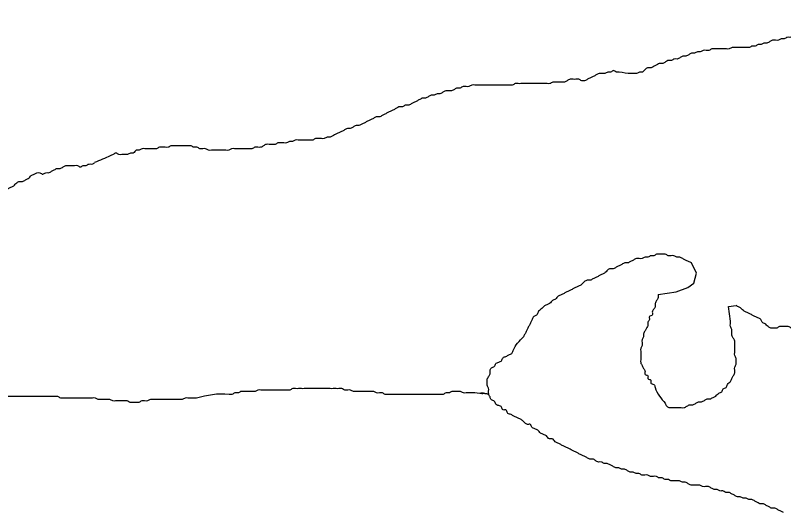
# Model space of a CAD drawing. Extents: x 813775 to 1157140, y 1757555 to 1979907.
# Drawn here: x 1007367 to 1008848, y 1863624 to 1864583 of the extents above; entities that cross this region are included whole.
import ezdxf

# ---------------------------------------------------------------- set-up
doc = ezdxf.new("R2010")
doc.units = 0
doc.layers.add('Level 35', color=7, linetype='Continuous')
doc.layers.add('Level 9', color=7, linetype='Continuous')

msp = doc.modelspace()

# ---------------------------------------------------------------- linework, layer by layer
at = {"layer": 'Level 35'}
for points in [[(1008606.5, 1864044.7), (1008641.5, 1864049.5), (1008663.8, 1864057.9), (1008675, 1864066.3), (1008680.6, 1864085.8), (1008670.5, 1864105.4)], [(1008745.9, 1863993.1), (1008741.9, 1864021.6), (1008756.7, 1864023.2)]]:
    msp.add_lwpolyline(points, dxfattribs=at)
for points in [[(1008673.6, 1864099.5), (1008673.3, 1864099.8), (1008670.5, 1864105.4), (1008664.9, 1864108.2), (1008659.3, 1864110.9), (1008653.8, 1864113.7), (1008648.2, 1864116.5), (1008642.6, 1864116.5), (1008637, 1864119.3), (1008631.4, 1864119.3), (1008625.9, 1864119.3), (1008620.3, 1864122.1), (1008614.7, 1864122.1), (1008609.1, 1864122.1), (1008603.5, 1864122.1), (1008598, 1864119.3), (1008592.4, 1864119.3), (1008586.8, 1864116.5), (1008581.2, 1864116.5), (1008575.6, 1864113.7), (1008570.1, 1864113.7), (1008564.5, 1864113.7), (1008558.9, 1864110.9), (1008553.3, 1864108.2), (1008547.8, 1864105.4), (1008542.2, 1864105.4), (1008536.6, 1864102.6), (1008531, 1864099.8), (1008525.4, 1864097), (1008519.9, 1864094.2), (1008514.3, 1864094.2), (1008508.7, 1864091.4), (1008503.1, 1864085.8), (1008497.5, 1864083), (1008492, 1864080.2), (1008486.4, 1864077.4), (1008480.8, 1864074.7), (1008475.2, 1864071.9), (1008469.6, 1864071.9), (1008464.1, 1864069.1), (1008458.5, 1864063.5), (1008452.9, 1864060.7), (1008447.3, 1864057.9), (1008441.7, 1864055.1), (1008436.2, 1864052.3), (1008430.6, 1864049.5), (1008425, 1864046.7), (1008419.4, 1864044), (1008413.8, 1864041.2), (1008408.3, 1864035.6), (1008402.7, 1864032.8), (1008397.1, 1864027.2), (1008391.5, 1864024.4)], [(1008606.5, 1864044.7), (1008606.3, 1864044), (1008606.3, 1864038.4), (1008603.5, 1864032.8), (1008600.8, 1864027.2), (1008600.8, 1864021.6), (1008598, 1864016), (1008595.2, 1864010.5), (1008595.2, 1864004.9), (1008589.6, 1864002.1), (1008589.6, 1863996.5), (1008586.8, 1863990.9), (1008586.8, 1863985.3), (1008584, 1863979.8)], [(1008391.5, 1864024.4), (1008386, 1864021.6), (1008380.4, 1864016), (1008374.8, 1864010.5), (1008372, 1864004.9), (1008366.4, 1864002.1), (1008363.6, 1863996.5), (1008360.8, 1863990.9), (1008358.1, 1863985.3), (1008355.3, 1863979.8), (1008352.5, 1863974.2), (1008349.7, 1863968.6), (1008346.9, 1863963)], [(1008863, 1863979.8), (1008857.4, 1863982.6), (1008851.8, 1863982.6), (1008846.3, 1863982.6), (1008840.7, 1863982.6), (1008835.1, 1863979.8), (1008829.5, 1863979.8), (1008823.9, 1863979.8), (1008818.4, 1863982.6), (1008812.8, 1863988.1), (1008807.2, 1863990.9), (1008804.4, 1863996.5), (1008798.8, 1863999.3), (1008793.2, 1864002.1), (1008787.7, 1864004.9), (1008782.1, 1864007.7), (1008776.5, 1864010.5), (1008770.9, 1864013.3), (1008765.3, 1864018.8), (1008759.8, 1864021.6), (1008756.7, 1864023.2)], [(1008620.3, 1863834.6), (1008623.1, 1863829), (1008628.7, 1863826.3), (1008634.2, 1863826.3), (1008639.8, 1863826.3), (1008645.4, 1863826.3), (1008651, 1863826.3), (1008656.6, 1863826.3), (1008662.1, 1863829), (1008667.7, 1863831.8), (1008673.3, 1863831.8), (1008678.9, 1863834.6), (1008684.4, 1863837.4), (1008690, 1863837.4), (1008695.6, 1863840.2), (1008701.2, 1863843), (1008706.8, 1863843), (1008712.3, 1863845.8), (1008717.9, 1863848.6), (1008723.5, 1863854.2), (1008729.1, 1863857), (1008731.9, 1863862.5), (1008737.5, 1863865.3), (1008740.2, 1863870.9), (1008745.8, 1863876.5), (1008748.6, 1863882.1), (1008751.4, 1863887.7), (1008754.2, 1863893.2), (1008754.2, 1863898.8), (1008754.2, 1863904.4), (1008757, 1863910), (1008757, 1863915.6), (1008757, 1863921.1), (1008754.2, 1863926.7), (1008754.2, 1863932.3), (1008754.2, 1863937.9), (1008754.2, 1863943.5), (1008754.2, 1863949.1), (1008754.2, 1863954.6), (1008751.4, 1863960.2), (1008748.6, 1863965.8), (1008748.6, 1863971.4), (1008748.6, 1863977), (1008745.8, 1863982.6), (1008745.8, 1863988.1), (1008745.9, 1863993.1)], [(1008584, 1863979.8), (1008581.2, 1863974.2), (1008578.4, 1863968.6), (1008578.4, 1863963), (1008575.6, 1863957.4), (1008575.6, 1863951.9), (1008575.6, 1863946.3), (1008572.9, 1863940.7), (1008572.9, 1863935.1), (1008572.9, 1863929.5), (1008572.9, 1863923.9), (1008572.9, 1863918.4), (1008572.9, 1863912.8), (1008575.6, 1863907.2), (1008578.4, 1863901.6), (1008581.2, 1863896), (1008581.2, 1863890.4), (1008586.8, 1863887.7), (1008586.8, 1863882.1), (1008592.4, 1863879.3), (1008592.4, 1863873.7), (1008598, 1863870.9), (1008600.8, 1863865.3), (1008620.3, 1863834.6)], [(1008349.1, 1863796.7), (1008343.5, 1863802.3), (1008338, 1863805.1), (1008332.4, 1863807.9), (1008326.8, 1863810.6), (1008321.2, 1863813.4), (1008315.7, 1863816.2), (1008312.9, 1863821.8), (1008307.3, 1863821.8), (1008304.5, 1863827.4), (1008298.9, 1863830.2), (1008293.3, 1863833), (1008290.5, 1863838.6), (1008285, 1863841.4), (1008282.2, 1863846.9), (1008279.4, 1863852.5), (1008279.4, 1863858.1), (1008279.4, 1863863.7), (1008276.6, 1863869.3), (1008276.6, 1863874.8), (1008276.6, 1863880.4), (1008279.4, 1863886), (1008282.2, 1863891.6), (1008282.2, 1863897.2), (1008285, 1863902.8), (1008290.5, 1863905.5), (1008293.3, 1863911.1), (1008298.9, 1863913.9), (1008304.5, 1863916.7), (1008307.3, 1863922.3), (1008312.9, 1863925.1), (1008318.4, 1863927.9), (1008324, 1863930.7), (1008326.8, 1863936.2), (1008346.9, 1863963)], [(1008268.1, 1863852.3), (1008264.3, 1863854.5), (1008279.4, 1863852.5), (1008253.1, 1863854.5), (1008247.6, 1863854.5), (1008242, 1863854.5), (1008236.4, 1863854.5), (1008230.8, 1863854.5), (1008225.3, 1863857.3), (1008219.7, 1863857.3), (1008214.1, 1863857.3), (1008208.5, 1863857.3), (1008202.9, 1863854.5), (1008197.4, 1863854.5), (1008191.8, 1863851.7), (1008186.2, 1863851.7), (1008180.6, 1863851.7), (1008175, 1863851.7), (1008169.5, 1863851.7), (1008163.9, 1863851.7), (1008158.3, 1863851.7), (1008152.7, 1863851.7), (1008147.1, 1863851.7), (1008141.6, 1863851.7), (1008136, 1863851.7), (1008130.4, 1863851.7), (1008124.8, 1863851.7), (1008119.2, 1863851.7), (1008113.7, 1863851.7), (1008108.1, 1863851.7), (1008102.5, 1863851.7), (1008096.9, 1863851.7), (1008091.3, 1863851.7), (1008085.8, 1863851.7), (1008080.2, 1863851.7), (1008074.6, 1863854.5), (1008069, 1863854.5), (1008063.4, 1863854.5), (1008057.9, 1863857.3), (1008052.3, 1863857.3), (1008046.7, 1863857.3), (1008041.1, 1863857.3), (1008035.6, 1863857.3), (1008030, 1863857.3), (1008024.4, 1863857.3), (1008018.8, 1863857.3), (1008013.2, 1863860.1), (1008007.7, 1863860.1), (1008002.1, 1863860.1), (1007996.5, 1863862.8), (1007990.9, 1863862.8), (1007985.3, 1863862.8), (1007979.8, 1863862.8), (1007974.2, 1863862.8), (1007968.6, 1863862.8), (1007963, 1863862.8), (1007957.4, 1863862.8), (1007951.9, 1863862.8), (1007946.3, 1863862.8), (1007940.7, 1863862.8), (1007935.1, 1863862.8), (1007929.5, 1863862.8), (1007924, 1863862.8), (1007918.4, 1863862.8), (1007912.8, 1863862.8), (1007907.2, 1863862.8), (1007901.6, 1863862.8), (1007896.1, 1863860.1), (1007890.5, 1863860.1), (1007884.9, 1863860.1), (1007879.3, 1863860.1), (1007873.7, 1863860.1), (1007868.2, 1863860.1), (1007862.6, 1863860.1), (1007857, 1863860.1), (1007851.4, 1863860.1), (1007845.9, 1863860.1), (1007840.3, 1863860.1), (1007834.7, 1863860.1), (1007829.1, 1863857.3), (1007823.5, 1863857.3), (1007818, 1863857.3), (1007812.4, 1863857.3), (1007806.8, 1863857.3), (1007801.2, 1863857.3)], [(1007716.4, 1863844.7), (1007710.8, 1863844.7), (1007705.2, 1863844.7), (1007699.7, 1863844.7), (1007694.1, 1863844.7), (1007688.5, 1863841.9), (1007682.9, 1863841.9), (1007677.3, 1863841.9), (1007671.8, 1863841.9), (1007666.2, 1863841.9), (1007660.6, 1863841.9), (1007655, 1863841.9), (1007649.5, 1863841.9), (1007643.9, 1863841.9), (1007638.3, 1863841.9), (1007632.7, 1863841.9), (1007627.1, 1863841.9), (1007621.6, 1863839.1), (1007616, 1863839.1), (1007610.4, 1863839.1), (1007604.8, 1863836.3), (1007599.2, 1863836.3), (1007593.7, 1863836.3), (1007588.1, 1863836.3), (1007582.5, 1863839.1), (1007576.9, 1863839.1), (1007571.3, 1863839.1), (1007565.8, 1863839.1), (1007560.2, 1863839.1), (1007554.6, 1863839.1), (1007549, 1863841.9), (1007543.4, 1863841.9), (1007537.9, 1863841.9), (1007532.3, 1863841.9), (1007526.7, 1863841.9), (1007521.1, 1863844.7), (1007515.5, 1863844.7), (1007510, 1863844.7), (1007504.4, 1863844.7), (1007498.8, 1863844.7), (1007493.2, 1863844.7), (1007487.7, 1863844.7), (1007482.1, 1863844.7), (1007476.5, 1863844.7), (1007470.9, 1863844.7), (1007465.3, 1863844.7), (1007459.8, 1863844.7), (1007454.2, 1863844.7), (1007448.6, 1863847.5), (1007443, 1863847.5), (1007437.4, 1863847.5), (1007431.9, 1863847.5), (1007423.5, 1863847.5), (1007417.9, 1863847.5), (1007412.3, 1863847.5), (1007406.7, 1863847.5), (1007398.4, 1863847.5), (1007392.8, 1863847.5), (1007387.2, 1863847.5), (1007381.6, 1863847.5), (1007376.1, 1863847.5), (1007370.5, 1863847.5), (1007364.9, 1863847.5), (1007359.3, 1863847.5), (1007353.7, 1863847.5), (1007348.2, 1863847.5), (1007342.6, 1863844.7), (1007334.2, 1863844.7), (1007328.6, 1863844.7), (1007323.1, 1863841.9), (1007317.5, 1863841.9), (1007311.9, 1863841.9), (1007306.3, 1863841.9), (1007300.7, 1863841.9), (1007295.2, 1863841.9), (1007289.6, 1863841.9), (1007284, 1863841.9), (1007278.4, 1863841.9), (1007272.8, 1863841.9), (1007267.3, 1863841.9), (1007261.7, 1863839.1), (1007256.1, 1863839.1), (1007250.5, 1863839.1), (1007244.9, 1863839.1), (1007239.4, 1863836.3), (1007233.8, 1863836.3), (1007228.2, 1863836.3), (1007222.6, 1863836.3), (1007217.1, 1863836.3), (1007211.5, 1863833.5), (1007205.9, 1863833.5)], [(1007801.2, 1863857.3), (1007795.6, 1863854.5), (1007790.1, 1863854.5), (1007784.5, 1863851.7), (1007778.9, 1863851.7), (1007716.4, 1863844.7)], [(1008848.5, 1863623.6), (1008842.9, 1863626.4), (1008837.3, 1863629.2), (1008831.7, 1863632), (1008826.2, 1863632), (1008820.6, 1863634.8), (1008815, 1863637.6), (1008809.4, 1863640.4), (1008803.8, 1863640.4), (1008798.3, 1863643.2), (1008792.7, 1863646), (1008787.1, 1863648.8), (1008781.5, 1863648.8), (1008776, 1863651.6), (1008770.4, 1863651.6), (1008764.8, 1863654.3), (1008759.2, 1863654.3), (1008753.6, 1863657.1), (1008748.1, 1863659.9), (1008742.5, 1863662.7), (1008736.9, 1863662.7), (1008731.3, 1863665.5), (1008725.7, 1863665.5), (1008720.2, 1863668.3), (1008714.6, 1863668.3), (1008709, 1863671.1), (1008703.4, 1863673.9), (1008697.8, 1863673.9), (1008692.3, 1863673.9), (1008686.7, 1863676.7), (1008681.1, 1863676.7), (1008675.5, 1863676.7), (1008669.9, 1863676.7), (1008664.4, 1863679.5), (1008658.8, 1863682.3), (1008653.2, 1863682.3), (1008647.6, 1863685), (1008642, 1863685), (1008636.5, 1863685), (1008630.9, 1863685), (1008625.3, 1863687.8), (1008619.7, 1863687.8), (1008614.1, 1863690.6), (1008608.6, 1863690.6), (1008603, 1863693.4), (1008597.4, 1863693.4), (1008591.8, 1863693.4), (1008586.3, 1863696.2), (1008580.7, 1863696.2), (1008575.1, 1863696.2), (1008569.5, 1863699), (1008563.9, 1863699), (1008558.4, 1863701.8), (1008552.8, 1863701.8), (1008547.2, 1863704.6), (1008541.6, 1863707.4), (1008536, 1863707.4), (1008530.5, 1863710.2), (1008524.9, 1863710.2), (1008519.3, 1863713), (1008513.7, 1863715.8), (1008508.1, 1863718.5), (1008502.6, 1863718.5), (1008497, 1863721.3), (1008491.4, 1863721.3), (1008485.8, 1863724.1), (1008480.2, 1863726.9), (1008474.7, 1863726.9), (1008469.1, 1863729.7), (1008463.5, 1863732.5), (1008457.9, 1863735.3), (1008452.3, 1863738.1), (1008446.8, 1863740.9), (1008441.2, 1863743.7), (1008435.6, 1863746.5), (1008430, 1863749.2), (1008424.4, 1863752), (1008418.9, 1863754.8), (1008413.3, 1863757.6), (1008407.7, 1863760.4), (1008402.1, 1863766), (1008396.6, 1863766), (1008391, 1863771.6), (1008385.4, 1863774.4), (1008379.8, 1863777.2), (1008374.2, 1863782.7), (1008368.7, 1863785.5), (1008363.1, 1863788.3), (1008360.3, 1863793.9), (1008354.7, 1863793.9), (1008349.1, 1863796.7)]]:
    msp.add_spline(points, degree=3, dxfattribs=at)
at = {"layer": 'Level 9'}
for points in [[(1009123, 1864582.4), (1009117.4, 1864582.4), (1009111.8, 1864582.4), (1009106.2, 1864582.4), (1009100.7, 1864582.4), (1009095.1, 1864582.4), (1009089.5, 1864582.4), (1009083.9, 1864579.6), (1009078.3, 1864579.6), (1009072.8, 1864576.8), (1009067.2, 1864576.8), (1009061.6, 1864576.8), (1009056, 1864576.8), (1009050.4, 1864576.8), (1009044.9, 1864576.8), (1009039.3, 1864579.6), (1009033.7, 1864579.6), (1009028.1, 1864576.8), (1009022.6, 1864576.8), (1009017, 1864576.8), (1009011.4, 1864576.8), (1009005.8, 1864574), (1009000.2, 1864574), (1008994.7, 1864574), (1008989.1, 1864574), (1008983.5, 1864574), (1008977.9, 1864574), (1008972.3, 1864574), (1008966.8, 1864574), (1008961.2, 1864574), (1008955.6, 1864574), (1008950, 1864574), (1008944.4, 1864574), (1008938.9, 1864571.2), (1008933.3, 1864571.2), (1008927.7, 1864568.4), (1008922.1, 1864568.4), (1008916.5, 1864565.6), (1008911, 1864562.9), (1008905.4, 1864560.1), (1008899.8, 1864557.3), (1008894.2, 1864554.5), (1008888.6, 1864554.5), (1008883.1, 1864551.7), (1008877.5, 1864548.9), (1008871.9, 1864546.1), (1008866.3, 1864543.3), (1008860.7, 1864540.5), (1008855.2, 1864540.5), (1008849.6, 1864537.7), (1008844, 1864537.7), (1008838.4, 1864534.9), (1008832.9, 1864534.9), (1008827.3, 1864534.9), (1008821.7, 1864532.2), (1008816.1, 1864529.4), (1008810.5, 1864529.4), (1008805, 1864526.6), (1008799.4, 1864526.6), (1008793.8, 1864523.8), (1008788.2, 1864523.8), (1008782.6, 1864521), (1008777.1, 1864521), (1008771.5, 1864521), (1008765.9, 1864521), (1008760.3, 1864521), (1008754.7, 1864521), (1008749.2, 1864521), (1008743.6, 1864518.2), (1008738, 1864518.2), (1008732.4, 1864518.2), (1008726.8, 1864518.2), (1008721.3, 1864518.2), (1008715.7, 1864518.2), (1008710.1, 1864518.2), (1008704.5, 1864515.4), (1008698.9, 1864515.4), (1008693.4, 1864515.4), (1008687.8, 1864512.6), (1008682.2, 1864512.6), (1008676.6, 1864509.8), (1008671.1, 1864509.8), (1008665.5, 1864507), (1008659.9, 1864504.2), (1008654.3, 1864504.2), (1008648.7, 1864501.5), (1008643.2, 1864498.7), (1008637.6, 1864498.7), (1008632, 1864495.9), (1008626.4, 1864495.9), (1008620.8, 1864493.1)], [(1008620.8, 1864493.1), (1008615.3, 1864490.3), (1008609.7, 1864490.3), (1008604.1, 1864487.5), (1008598.5, 1864484.7), (1008592.9, 1864481.9), (1008587.4, 1864481.9), (1008581.8, 1864479.1), (1008576.2, 1864473.5), (1008570.6, 1864473.5), (1008565, 1864470.8), (1008559.5, 1864470.8), (1008553.9, 1864470.8), (1008531.6, 1864473.5)], [(1008531.6, 1864473.5), (1008526, 1864473.5), (1008520.4, 1864476.3), (1008514.8, 1864473.5), (1008509.3, 1864473.5), (1008503.7, 1864470.8), (1008498.1, 1864470.8), (1008492.5, 1864470.8), (1008486.9, 1864468), (1008481.4, 1864465.2), (1008475.8, 1864462.4), (1008470.2, 1864459.6), (1008464.6, 1864456.8), (1008459, 1864456.8), (1008453.5, 1864459.6), (1008447.9, 1864459.6), (1008442.3, 1864459.6), (1008436.7, 1864459.6), (1008431.1, 1864456.8), (1008425.6, 1864454), (1008420, 1864454), (1008414.4, 1864454), (1008408.8, 1864454), (1008403.2, 1864454), (1008397.7, 1864451.2), (1008392.1, 1864451.2), (1008386.5, 1864451.2), (1008380.9, 1864451.2), (1008375.3, 1864451.2), (1008369.8, 1864451.2), (1008364.2, 1864451.2), (1008358.6, 1864451.2), (1008353, 1864451.2), (1008347.5, 1864451.2), (1008341.9, 1864451.2), (1008336.3, 1864451.2), (1008330.7, 1864451.2), (1008325.1, 1864448.4), (1008319.6, 1864448.4), (1008314, 1864448.4), (1008308.4, 1864448.4), (1008302.8, 1864448.4), (1008297.2, 1864448.4), (1008291.7, 1864448.4), (1008286.1, 1864448.4), (1008280.5, 1864448.4), (1008274.9, 1864448.4), (1008269.3, 1864448.4), (1008263.8, 1864448.4), (1008258.2, 1864448.4), (1008252.6, 1864448.4), (1008247, 1864448.4), (1008241.4, 1864445.6), (1008235.9, 1864445.6), (1008230.3, 1864445.6), (1008224.7, 1864442.8), (1008219.1, 1864442.8), (1008213.5, 1864440.1), (1008208, 1864437.3), (1008202.4, 1864437.3), (1008196.8, 1864437.3), (1008191.2, 1864434.5), (1008185.6, 1864431.7), (1008180.1, 1864431.7), (1008174.5, 1864428.9), (1008168.9, 1864428.9), (1008163.3, 1864426.1), (1008157.8, 1864423.3), (1008152.2, 1864423.3), (1008146.6, 1864420.5), (1008141, 1864417.7), (1008135.4, 1864414.9), (1008129.9, 1864412.1), (1008124.3, 1864409.4), (1008118.7, 1864409.4), (1008113.1, 1864406.6), (1008107.5, 1864406.6), (1008102, 1864403.8), (1008096.4, 1864401), (1008090.8, 1864398.2), (1008085.2, 1864395.4), (1008079.6, 1864392.6), (1008074.1, 1864389.8), (1008068.5, 1864387), (1008062.9, 1864387), (1008057.3, 1864384.2), (1008051.7, 1864381.4), (1008046.2, 1864378.6), (1008040.6, 1864375.9), (1008035, 1864373.1), (1008029.4, 1864370.3)], [(1008029.4, 1864370.3), (1008023.8, 1864370.3), (1008018.3, 1864367.5), (1008012.7, 1864364.7), (1008007.1, 1864364.7), (1008001.5, 1864361.9), (1007996, 1864359.1), (1007990.4, 1864356.3), (1007984.8, 1864353.5), (1007979.2, 1864350.7), (1007973.6, 1864347.9), (1007968.1, 1864347.9), (1007962.5, 1864345.2), (1007956.9, 1864345.2), (1007951.3, 1864345.2), (1007945.7, 1864345.2), (1007940.2, 1864342.4), (1007934.6, 1864342.4), (1007929, 1864342.4), (1007923.4, 1864342.4), (1007917.8, 1864342.4), (1007912.3, 1864342.4), (1007906.7, 1864342.4), (1007901.1, 1864339.6), (1007895.5, 1864339.6), (1007889.9, 1864336.8), (1007884.4, 1864336.8), (1007878.8, 1864336.8), (1007873.2, 1864336.8), (1007867.6, 1864334), (1007862, 1864334), (1007856.5, 1864334), (1007850.9, 1864334), (1007845.3, 1864331.2), (1007839.7, 1864328.4), (1007834.2, 1864328.4), (1007828.6, 1864328.4), (1007823, 1864325.6), (1007817.4, 1864325.6), (1007811.8, 1864325.6), (1007806.3, 1864325.6), (1007800.7, 1864325.6), (1007795.1, 1864325.6), (1007789.5, 1864325.6), (1007783.9, 1864325.6), (1007778.4, 1864322.8), (1007772.8, 1864322.8), (1007767.2, 1864322.8), (1007761.6, 1864322.8), (1007756, 1864322.8), (1007750.5, 1864322.8), (1007744.9, 1864322.8), (1007739.3, 1864322.8), (1007733.7, 1864325.6), (1007728.1, 1864325.6), (1007722.6, 1864325.6), (1007717, 1864328.4), (1007711.4, 1864328.4), (1007705.8, 1864331.2), (1007700.2, 1864331.2), (1007694.7, 1864331.2), (1007689.1, 1864331.2), (1007683.5, 1864331.2), (1007677.9, 1864331.2), (1007672.4, 1864331.2), (1007666.8, 1864331.2), (1007661.2, 1864328.4), (1007655.6, 1864328.4), (1007650, 1864328.4), (1007644.5, 1864328.4), (1007638.9, 1864325.6), (1007633.3, 1864325.6), (1007627.7, 1864325.6), (1007622.1, 1864325.6), (1007616.6, 1864325.6), (1007611, 1864325.6), (1007605.4, 1864322.8), (1007599.8, 1864322.8), (1007594.2, 1864317.2), (1007588.7, 1864317.2), (1007583.1, 1864314.5), (1007577.5, 1864314.5), (1007571.9, 1864314.5), (1007566.3, 1864314.5), (1007560.8, 1864317.2), (1007555.2, 1864314.5), (1007549.6, 1864311.7), (1007519.7, 1864298.9)], [(1007319.2, 1864226.4), (1007324.8, 1864229.2), (1007330.3, 1864232), (1007335.9, 1864237.6), (1007341.5, 1864240.4), (1007347.1, 1864243.1), (1007352.6, 1864248.7), (1007358.2, 1864251.5), (1007363.8, 1864254.3), (1007369.4, 1864259.9), (1007375, 1864262.7), (1007380.5, 1864262.7), (1007386.1, 1864265.5), (1007391.7, 1864268.3), (1007397.3, 1864273.8), (1007402.9, 1864276.6), (1007408.4, 1864279.4), (1007414, 1864279.4), (1007419.6, 1864276.6), (1007425.2, 1864279.4), (1007430.8, 1864279.4), (1007436.3, 1864282.2), (1007441.9, 1864285), (1007447.5, 1864287.8), (1007453.1, 1864287.8), (1007458.7, 1864290.6), (1007464.2, 1864293.4), (1007469.8, 1864293.4), (1007475.4, 1864293.4), (1007481, 1864293.4), (1007486.6, 1864293.4), (1007492.1, 1864290.6), (1007497.7, 1864293.4), (1007503.3, 1864293.4), (1007508.9, 1864296.2), (1007514.5, 1864296.2), (1007519.7, 1864298.9)]]:
    msp.add_spline(points, degree=3, dxfattribs=at)

doc.saveas('drawing.dxf')
